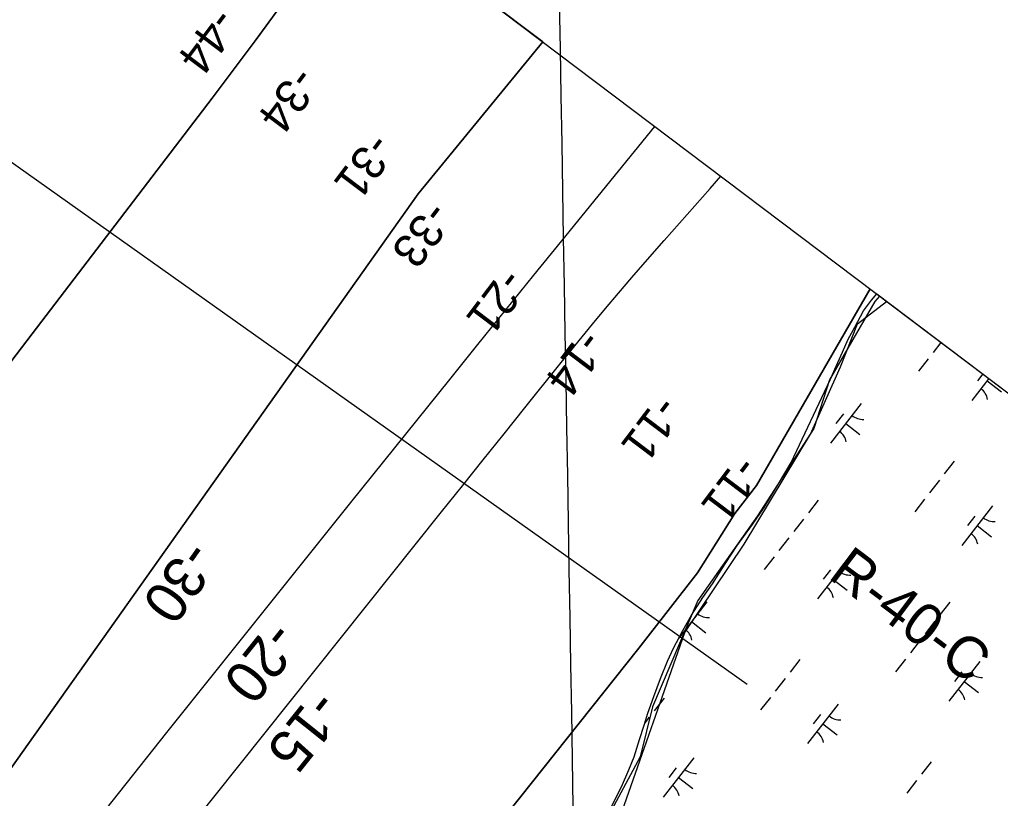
# Model space of a CAD drawing. Extents: x 3888273 to 3909528, y 158682 to 181032.
# Drawn here: x 3903904 to 3904884, y 173754 to 174532 of the extents above; entities that cross this region are included whole.
import ezdxf

# ---------------------------------------------------------------- set-up
doc = ezdxf.new("R2010")
doc.units = 0
for name, color, linetype in [('V-GRID-FRAM', 7, 'Continuous'), ('V-GRID-MAJR', 7, 'Continuous'), ('V-RIVR-EDGE', 7, 'Continuous'), ('V-RIVR-RANG', 7, 'Continuous'), ('V-RIVR-RANG-IDEN', 7, 'Continuous'), ('V-RRAP-FSHR', 7, 'Continuous'), ('V-TOPO-DPTH', 7, 'Continuous'), ('V-TOPO-MINR', 7, 'Continuous'), ('V-TOPO-MINR-IDEN', 7, 'Continuous'), ('V-UTIL-LINE', 7, 'Continuous'), ('V-WETL-SWMP', 7, 'Continuous')]:
    doc.layers.add(name, color=color, linetype=linetype)

msp = doc.modelspace()

# ---------------------------------------------------------------- linework, layer by layer
at = {"layer": 'V-GRID-FRAM'}
msp.add_lwpolyline([(3907415.04, 172254.23), (3898317.3, 160561.45), (3891517.26, 165521.58), (3900698.93, 177323.83), (3907415.04, 172254.23)], dxfattribs=at)
at = {"layer": 'V-GRID-MAJR'}
msp.add_spline([(3904558.09, 167799.38), (3904538.27, 168963.98), (3904435.14, 175024.17), (3904428.25, 175428.5)], degree=3, dxfattribs=at)
at = {"layer": 'V-RIVR-EDGE'}
msp.add_lwpolyline([(3904762.85, 174256.21), (3904758.08, 174250.71), (3904712.75, 174172.56), (3904697.12, 174124.1), (3904640.84, 174036.57), (3904581.45, 173952.16), (3904536.12, 173845.87), (3904523.61, 173795.85), (3904456.4, 173670.8), (3904165.66, 173283.16), (3904128.15, 173217.51), (3904131.28, 173014.3), (3904054.68, 172912.7), (3904050, 172887.69), (3904042.18, 172870.5), (3904020.3, 172854.87), (3903995.29, 172840.8), (3903940.58, 172779.84)], dxfattribs=at)
at = {"layer": 'V-RRAP-FSHR'}
msp.add_lwpolyline([(3902466.35, 170877.42), (3902596.49, 171071.95), (3902658.3, 171152.88), (3902704.71, 171211.92), (3903018.72, 171557.62), (3903166.87, 171672.43), (3903285.59, 171793.84), (3903327.09, 171840.64), (3903602.16, 172338.53), (3903762.13, 172628.87), (3903775.89, 172650.57), (3904124.39, 172985.06), (3904135.77, 173004.73), (3904140.83, 173195.62), (3904143.93, 173228.62), (3904155.6, 173256.29), (3904478.63, 173695.58), (3904503.36, 173734.99), (3904568.38, 173920.22), (3904627.61, 174008.46), (3904693.88, 174118.29), (3904723.89, 174185.44), (3904740.73, 174228.43), (3904769.82, 174250.96)], dxfattribs=at)
at = {"layer": 'V-TOPO-DPTH'}
msp.add_line((3904426.41, 174510.17), (3904240.46, 174650.53), dxfattribs=at)
for points in [[(3904207.92, 174605.85), (3904139.96, 174512.6), (3904129.13, 174497.83), (3904118.22, 174483.12), (3904107.22, 174468.49), (3904096.15, 174453.9), (3903916.23, 174218.63), (3903868.05, 174155.43)], [(3903868.05, 174155.43), (3903916.23, 174218.63), (3904096.15, 174453.9), (3904107.22, 174468.49), (3904118.22, 174483.12), (3904129.13, 174497.83), (3904139.96, 174512.6), (3904207.92, 174605.85)], [(3904426.41, 174510.17), (3904301.94, 174358.22), (3903795.83, 173644.63), (3903795.9, 173642.81), (3903795.34, 173641.07), (3903794.35, 173639.4), (3903355.57, 173131.11), (3903347.11, 173121.14), (3903338.77, 173111.09), (3903330.6, 173100.89), (3903322.54, 173090.6), (3903307.19, 173070.65), (3903306.57, 173069.91), (3903304.34, 173068.07), (3903296.63, 173063.18), (3903292.52, 173060.29), (3903288.63, 173057.16), (3903285.05, 173053.68), (3903281.68, 173049.97), (3902957.76, 172656.51)], [(3902957.76, 172656.51), (3903281.68, 173049.97), (3903285.05, 173053.68), (3903288.63, 173057.16), (3903292.52, 173060.29), (3903296.63, 173063.18), (3903304.34, 173068.07), (3903306.57, 173069.91), (3903307.19, 173070.65), (3903322.54, 173090.6), (3903330.6, 173100.89), (3903338.77, 173111.09), (3903347.11, 173121.14), (3903355.57, 173131.11), (3903794.35, 173639.4), (3903795.34, 173641.07), (3903795.9, 173642.81), (3903795.83, 173644.63), (3904301.94, 174358.22), (3904426.41, 174510.17)], [(3903868.63, 173590.36), (3903990, 173743.43), (3904051.01, 173820.23), (3904112.12, 173896.95), (3904173.38, 173973.56), (3904234.74, 174050.09), (3904333.49, 174173.03), (3904361.42, 174207.72), (3904389.39, 174242.38), (3904417.43, 174276.97), (3904445.52, 174311.53), (3904538.44, 174425.61)], [(3903868.63, 173590.36), (3903990, 173743.43), (3904051.01, 173820.23), (3904112.12, 173896.95), (3904173.38, 173973.56), (3904234.74, 174050.09), (3904333.49, 174173.03), (3904361.42, 174207.72), (3904389.39, 174242.38), (3904417.43, 174276.97), (3904445.52, 174311.53), (3904538.44, 174425.61)], [(3904753.34, 174263.39), (3904639.87, 174067.01), (3904618.4, 174039.19), (3904581.12, 173979.84), (3904522.19, 173904.52), (3904462.83, 173829.53), (3904403.19, 173754.76), (3904119.62, 173401.31), (3904117.47, 173398.63), (3904115.31, 173395.96), (3904113.14, 173393.3), (3904110.97, 173390.63), (3904094.74, 173370.83), (3904084.39, 173358.32), (3904073.96, 173345.87), (3904063.42, 173333.52), (3904052.8, 173321.24), (3903592.8, 172794.07), (3903139.43, 172139.88), (3902765.16, 171401.22)]]:
    msp.add_lwpolyline(points, dxfattribs=at)
at = {"layer": 'V-TOPO-MINR'}
for points in [[(3903868.05, 174155.43), (3903916.23, 174218.63), (3904096.15, 174453.9), (3904107.22, 174468.49), (3904118.22, 174483.12), (3904129.13, 174497.83), (3904139.96, 174512.6), (3904207.92, 174605.85)], [(3902957.76, 172656.51), (3903281.68, 173049.97), (3903285.05, 173053.68), (3903288.63, 173057.16), (3903292.52, 173060.29), (3903296.63, 173063.18), (3903304.34, 173068.07), (3903306.57, 173069.91), (3903307.19, 173070.65), (3903322.54, 173090.6), (3903330.6, 173100.89), (3903338.77, 173111.09), (3903347.11, 173121.14), (3903355.57, 173131.11), (3903794.35, 173639.4), (3903795.34, 173641.07), (3903795.9, 173642.81), (3903795.83, 173644.63), (3904301.94, 174358.22), (3904426.41, 174510.17)], [(3903868.63, 173590.36), (3903990, 173743.43), (3904051.01, 173820.23), (3904112.12, 173896.95), (3904173.38, 173973.56), (3904234.74, 174050.09), (3904333.49, 174173.03), (3904361.42, 174207.72), (3904389.39, 174242.38), (3904417.43, 174276.97), (3904445.52, 174311.53), (3904538.44, 174425.61)], [(3903946.63, 173566.25), (3904325.35, 174040.59), (3904346.14, 174066.61), (3904366.94, 174092.62), (3904387.75, 174118.62), (3904408.58, 174144.61), (3904442.26, 174186.63), (3904446.26, 174191.6), (3904450.27, 174196.56), (3904454.3, 174201.5), (3904458.34, 174206.43), (3904476.09, 174228.01), (3904489.08, 174243.67), (3904502.17, 174259.24), (3904515.42, 174274.69), (3904528.75, 174290.05), (3904547.69, 174311.66), (3904570.58, 174337.76), (3904593.48, 174363.85), (3904604.15, 174376)], [(3902765.16, 171401.22), (3903139.43, 172139.88), (3903592.8, 172794.07), (3904052.8, 173321.24), (3904063.42, 173333.52), (3904073.96, 173345.87), (3904084.39, 173358.32), (3904094.74, 173370.83), (3904110.97, 173390.63), (3904113.14, 173393.3), (3904115.31, 173395.96), (3904117.47, 173398.63), (3904119.62, 173401.31), (3904403.19, 173754.76), (3904462.83, 173829.53), (3904522.19, 173904.52), (3904581.12, 173979.84), (3904618.4, 174039.19), (3904639.87, 174067.01), (3904753.34, 174263.39)]]:
    msp.add_lwpolyline(points, dxfattribs=at)
at = {"layer": 'V-UTIL-LINE'}
msp.add_line((3902794.15, 175172.08), (3904630.43, 173868.42), dxfattribs=at)
at = {"layer": 'V-WETL-SWMP'}
for p, q in [((3904754.65, 174252.07), (3904759.99, 174258.37)), ((3904759.99, 174258.37), (3906452.64, 172980.69)), ((3904746.93, 174241.41), (3904754.65, 174252.07)), ((3904738.09, 174225.26), (3904746.93, 174241.41)), ((3904731.56, 174213.05), (3904738.09, 174225.26)), ((3904725.82, 174200.06), (3904731.56, 174213.05)), ((3904824.15, 174209.94), (3904816.42, 174200)), ((3904718.17, 174183.14), (3904725.82, 174200.06)), ((3904811.5, 174193.69), (3904801.68, 174181.06)), ((3904713.58, 174172.52), (3904718.17, 174183.14)), ((3904865.91, 174178.41), (3904860.52, 174171.49)), ((3904674.49, 174089.85), (3904713.58, 174172.52)), ((3904872.07, 174173.77), (3904854.94, 174151.75)), ((3904870.29, 174171.48), (3904884.5, 174160.43)), ((3904744.41, 174148.77), (3904713.7, 174109.3)), ((3904726.65, 174138.51), (3904719.28, 174129.04)), ((3904729.05, 174129.03), (3904743.26, 174117.98)), ((3904661.79, 174068.57), (3904674.49, 174089.85)), ((3904837.32, 174091.3), (3904827.5, 174078.67)), ((3904647.54, 174044.92), (3904661.79, 174068.57)), ((3904822.58, 174072.36), (3904812.76, 174059.73)), ((3904701.61, 174052.45), (3904691.79, 174039.82)), ((3904807.85, 174053.42), (3904798.02, 174040.79)), ((3904635.97, 174027.95), (3904647.54, 174044.92)), ((3904875.69, 174046.62), (3904844.98, 174007.16)), ((3904686.87, 174033.51), (3904677.05, 174020.88)), ((3904857.93, 174036.36), (3904850.56, 174026.89)), ((3904620.52, 174007.03), (3904635.97, 174027.95)), ((3904860.33, 174026.89), (3904874.54, 174015.84)), ((3904672.14, 174014.57), (3904662.31, 174001.94)), ((3904608.57, 173988.89), (3904620.52, 174007.03)), ((3904657.4, 173995.62), (3904647.57, 173983)), ((3904731.54, 173993.15), (3904700.84, 173953.69)), ((3904595.86, 173968.78), (3904608.57, 173988.89)), ((3904713.78, 173982.89), (3904706.41, 173973.42)), ((3904716.19, 173973.42), (3904730.4, 173962.37)), ((3904586.21, 173954.97), (3904595.86, 173968.78)), ((3904590.3, 173950.7), (3904562.21, 173914.6)), ((3904575.03, 173937.62), (3904586.21, 173954.97)), ((3904832.89, 173950.3), (3904823.07, 173937.68)), ((3904566.19, 173922.25), (3904575.03, 173937.62)), ((3904574.95, 173930.97), (3904589.15, 173919.92)), ((3904818.15, 173931.36), (3904808.33, 173918.73)), ((3904556.97, 173904.53), (3904566.19, 173922.25)), ((3904803.42, 173912.42), (3904793.59, 173899.79)), ((3904550.84, 173891.54), (3904556.97, 173904.53)), ((3904683.22, 173893.24), (3904673.39, 173880.61)), ((3904788.68, 173893.48), (3904778.85, 173880.85)), ((3904543.97, 173874.23), (3904550.84, 173891.54)), ((3904862.82, 173891.01), (3904832.12, 173851.54)), ((3904537.5, 173856.14), (3904543.97, 173874.23)), ((3904668.48, 173874.29), (3904658.65, 173861.67)), ((3904845.06, 173880.75), (3904837.7, 173871.28)), ((3904847.47, 173871.27), (3904861.68, 173860.22)), ((3904531.41, 173839.63), (3904537.5, 173856.14)), ((3904547.51, 173854.39), (3904537.68, 173841.76)), ((3904653.74, 173855.35), (3904643.91, 173842.72)), ((3904721.58, 173848.56), (3904690.88, 173809.09)), ((3904527.62, 173827.45), (3904531.41, 173839.63)), ((3904532.77, 173835.44), (3904528.34, 173829.75)), ((3904703.82, 173838.3), (3904696.45, 173828.83)), ((3904523.07, 173813.3), (3904527.62, 173827.45)), ((3904706.23, 173828.83), (3904720.43, 173817.77)), ((3904517.77, 173796.01), (3904523.07, 173813.3)), ((3904512.42, 173783.03), (3904517.77, 173796.01)), ((3904577.43, 173795.09), (3904546.73, 173755.62)), ((3904559.68, 173784.83), (3904552.31, 173775.36)), ((3904814.5, 173791.09), (3904804.67, 173778.46)), ((3904505.15, 173766.11), (3904512.42, 173783.03)), ((3904562.08, 173775.36), (3904576.29, 173764.3)), ((3904494.79, 173745.63), (3904505.15, 173766.11)), ((3904799.76, 173772.15), (3904789.93, 173759.52))]:
    msp.add_line(p, q, dxfattribs=at)
for centre, start, end in [((3904853.52, 174149.54), 11.34298, 52.88663), ((3904746.2, 174150.69), 231.34298, 272.88664), ((3904712.28, 174107.09), 11.34298, 52.88663), ((3904877.48, 174048.54), 231.34298, 272.88664), ((3904843.56, 174004.94), 11.34298, 52.88663), ((3904733.34, 173995.07), 231.34298, 272.88664), ((3904699.41, 173951.47), 11.34298, 52.88663), ((3904592.1, 173952.62), 231.34298, 272.88664), ((3904558.17, 173909.02), 11.34298, 52.88663), ((3904864.62, 173892.93), 231.34298, 272.88664), ((3904830.69, 173849.33), 11.34298, 52.88663), ((3904723.38, 173850.48), 231.34298, 272.88664), ((3904689.45, 173806.88), 11.34298, 52.88663), ((3904579.23, 173797.01), 231.34298, 272.88664), ((3904545.31, 173753.41), 11.34298, 52.88663)]:
    msp.add_arc(centre, 17.62, start, end, dxfattribs=at)

# ---------------------------------------------------------------- texts
at = {"layer": 'V-RIVR-RANG'}
for s, rotation, p in [('-44', 233.03089, (3904099.35, 174546.45)), ('-34', 233.03089, (3904179.46, 174487.76)), ('-31', 233.03089, (3904255.29, 174421.39)), ('-33', 232.88833, (3904312.98, 174353.26)), ('-21', 232.88833, (3904387.55, 174286.08)), ('-14', 232.88833, (3904466.49, 174224.68)), ('-11', 232.88833, (3904542.25, 174159.07)), ('-11', 232.88833, (3904622.14, 174098.93))]:
    msp.add_text(s, height=33.5, rotation=rotation, dxfattribs=at).set_placement(p)
at = {"layer": 'V-RIVR-RANG-IDEN'}
msp.add_text('R-40-C', height=41.5, rotation=323.03095, dxfattribs=at).set_placement((3904710.16, 173975.1))
at = {"layer": 'V-TOPO-MINR-IDEN'}
for s, rotation, p in [('-30', 234.65429, (3904071.07, 174014.78)), ('-20', 231.35276, (3904155.28, 173934.31)), ('-15', 231.39539, (3904198.82, 173865.49))]:
    msp.add_text(s, height=41.5, rotation=rotation, dxfattribs=at).set_placement(p)

doc.saveas('drawing.dxf')
